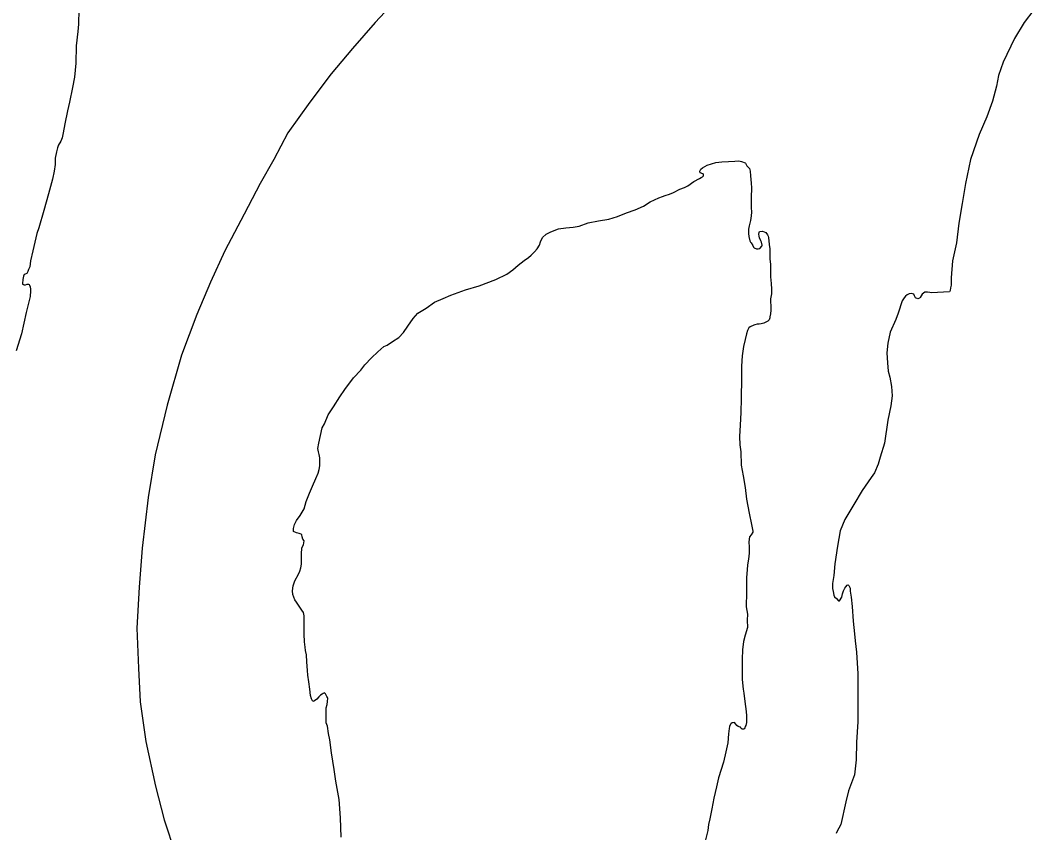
# Model space of a CAD drawing. Extents: x -939622 to -934222, y 1383701 to 1385301.
# Drawn here: x -935646.75 to -935633.02, y 1384201.25 to 1384212.26 of the extents above; entities that cross this region are included whole.
import ezdxf

# ---------------------------------------------------------------- set-up
doc = ezdxf.new("R2010")
doc.units = 0
doc.layers.add('Level 3', color=7, linetype='Continuous')
doc.layers.add('Level 9', color=7, linetype='Continuous')

msp = doc.modelspace()

# ---------------------------------------------------------------- linework, layer by layer
at = {"layer": 'Level 3'}
msp.add_lwpolyline([(-935641.539, 1384212.658), (-935641.941, 1384212.225), (-935642.251, 1384211.875), (-935642.54, 1384211.528), (-935642.83, 1384211.145), (-935643.125, 1384210.729), (-935643.314, 1384210.371), (-935643.502, 1384210.047), (-935643.719, 1384209.631), (-935643.978, 1384209.134), (-935644.176, 1384208.707), (-935644.359, 1384208.271), (-935644.567, 1384207.72), (-935644.761, 1384207.043), (-935644.922, 1384206.372), (-935645.018, 1384205.793), (-935645.098, 1384205.108), (-935645.142, 1384204.578), (-935645.17, 1384204.025), (-935645.15, 1384203.483), (-935645.125, 1384203.026), (-935645.051, 1384202.489), (-935644.918, 1384201.883), (-935644.8, 1384201.426), (-935644.652, 1384200.974)], dxfattribs=at)
at = {"layer": 'Level 9'}
for points in [[(-935645.956, 1384212.403), (-935645.962, 1384212.203), (-935645.97, 1384212.104), (-935645.992, 1384211.91), (-935646, 1384211.674), (-935646.016, 1384211.487), (-935646.044, 1384211.347), (-935646.086, 1384211.146), (-935646.111, 1384211.027), (-935646.149, 1384210.854), (-935646.171, 1384210.729), (-935646.183, 1384210.662), (-935646.202, 1384210.619), (-935646.236, 1384210.561), (-935646.236, 1384210.555), (-935646.247, 1384210.527), (-935646.262, 1384210.472), (-935646.28, 1384210.39), (-935646.279, 1384210.3), (-935646.291, 1384210.212), (-935646.316, 1384210.105), (-935646.368, 1384209.904), (-935646.434, 1384209.681), (-935646.499, 1384209.446), (-935646.526, 1384209.367), (-935646.582, 1384209.132), (-935646.612, 1384208.998), (-935646.624, 1384208.916), (-935646.64, 1384208.88), (-935646.648, 1384208.855), (-935646.662, 1384208.827), (-935646.683, 1384208.815), (-935646.698, 1384208.811), (-935646.709, 1384208.789), (-935646.716, 1384208.744), (-935646.718, 1384208.735), (-935646.723, 1384208.698), (-935646.722, 1384208.683), (-935646.716, 1384208.683), (-935646.707, 1384208.675), (-935646.704, 1384208.672), (-935646.698, 1384208.672), (-935646.68, 1384208.673), (-935646.659, 1384208.683), (-935646.653, 1384208.683), (-935646.641, 1384208.681), (-935646.629, 1384208.675), (-935646.626, 1384208.669), (-935646.619, 1384208.645), (-935646.618, 1384208.639)], [(-935633.021, 1384212.398), (-935633.151, 1384212.224), (-935633.281, 1384212.01)], [(-935633.281, 1384212.01), (-935633.435, 1384211.69), (-935633.5, 1384211.507), (-935633.524, 1384211.361), (-935633.579, 1384211.16), (-935633.654, 1384210.949), (-935633.761, 1384210.709), (-935633.879, 1384210.369), (-935633.946, 1384210.044), (-935633.992, 1384209.774), (-935634.035, 1384209.507), (-935634.066, 1384209.243), (-935634.122, 1384208.999), (-935634.139, 1384208.766), (-935634.137, 1384208.712), (-935634.138, 1384208.67), (-935634.146, 1384208.63), (-935634.153, 1384208.597), (-935634.161, 1384208.579), (-935634.407, 1384208.565), (-935634.428, 1384208.568), (-935634.462, 1384208.575), (-935634.495, 1384208.574), (-935634.53, 1384208.548), (-935634.544, 1384208.524), (-935634.558, 1384208.499), (-935634.569, 1384208.492), (-935634.593, 1384208.482), (-935634.624, 1384208.496), (-935634.634, 1384208.523), (-935634.644, 1384208.544), (-935634.677, 1384208.557), (-935634.71, 1384208.55), (-935634.736, 1384208.537), (-935634.76, 1384208.518), (-935634.777, 1384208.496), (-935634.802, 1384208.456), (-935634.858, 1384208.287), (-935634.888, 1384208.202), (-935634.965, 1384208.033), (-935634.998, 1384207.884), (-935635.01, 1384207.753), (-935635.001, 1384207.615), (-935634.994, 1384207.504), (-935634.972, 1384207.423), (-935634.946, 1384207.295), (-935634.938, 1384207.171), (-935634.956, 1384207.035), (-935634.999, 1384206.84), (-935635.043, 1384206.528), (-935635.101, 1384206.338), (-935635.13, 1384206.244), (-935635.179, 1384206.127), (-935635.222, 1384206.062), (-935635.347, 1384205.888), (-935635.459, 1384205.696), (-935635.579, 1384205.495), (-935635.645, 1384205.342), (-935635.681, 1384205.132), (-935635.714, 1384204.896), (-935635.728, 1384204.736), (-935635.745, 1384204.629), (-935635.745, 1384204.56), (-935635.737, 1384204.521), (-935635.729, 1384204.47), (-935635.722, 1384204.446), (-935635.694, 1384204.423), (-935635.666, 1384204.394), (-935635.651, 1384204.395), (-935635.62, 1384204.444), (-935635.61, 1384204.49), (-935635.596, 1384204.527), (-935635.58, 1384204.564), (-935635.568, 1384204.585), (-935635.548, 1384204.607), (-935635.536, 1384204.611), (-935635.524, 1384204.602), (-935635.508, 1384204.567), (-935635.506, 1384204.522), (-935635.496, 1384204.444), (-935635.479, 1384204.318), (-935635.465, 1384204.119), (-935635.449, 1384203.945), (-935635.442, 1384203.852), (-935635.42, 1384203.696), (-935635.405, 1384203.404), (-935635.405, 1384203.042), (-935635.405, 1384202.753), (-935635.42, 1384202.481), (-935635.428, 1384202.239), (-935635.45, 1384202.039), (-935635.528, 1384201.819), (-935635.564, 1384201.67), (-935635.635, 1384201.365), (-935635.688, 1384201.263), (-935635.696, 1384201.242)], [(-935638.662, 1384209.599), (-935638.538, 1384209.649), (-935638.419, 1384209.687), (-935638.307, 1384209.74), (-935638.217, 1384209.798), (-935638.158, 1384209.824), (-935638.102, 1384209.851), (-935638.051, 1384209.868), (-935638.016, 1384209.882), (-935637.957, 1384209.902), (-935637.9, 1384209.923), (-935637.815, 1384209.968), (-935637.753, 1384209.989), (-935637.706, 1384210.015), (-935637.624, 1384210.07), (-935637.548, 1384210.112), (-935637.524, 1384210.125), (-935637.51, 1384210.135), (-935637.495, 1384210.147), (-935637.493, 1384210.166), (-935637.499, 1384210.174), (-935637.503, 1384210.177), (-935637.539, 1384210.188), (-935637.546, 1384210.212), (-935637.529, 1384210.239), (-935637.509, 1384210.255), (-935637.447, 1384210.291), (-935637.326, 1384210.329), (-935637.248, 1384210.339), (-935637.158, 1384210.345), (-935637.071, 1384210.349), (-935637.017, 1384210.351), (-935636.981, 1384210.344), (-935636.932, 1384210.324), (-935636.926, 1384210.319), (-935636.906, 1384210.286), (-935636.872, 1384210.249), (-935636.861, 1384210.213), (-935636.856, 1384210.15), (-935636.848, 1384210.048), (-935636.846, 1384209.984), (-935636.849, 1384209.857), (-935636.849, 1384209.773), (-935636.847, 1384209.719), (-935636.844, 1384209.656), (-935636.851, 1384209.607), (-935636.86, 1384209.546), (-935636.875, 1384209.473), (-935636.885, 1384209.425), (-935636.886, 1384209.367), (-935636.881, 1384209.328), (-935636.867, 1384209.269), (-935636.857, 1384209.251), (-935636.851, 1384209.242), (-935636.828, 1384209.207), (-935636.818, 1384209.183), (-935636.806, 1384209.172), (-935636.778, 1384209.158), (-935636.754, 1384209.159), (-935636.733, 1384209.166), (-935636.705, 1384209.197), (-935636.702, 1384209.212), (-935636.71, 1384209.251), (-935636.717, 1384209.269), (-935636.736, 1384209.307), (-935636.74, 1384209.331), (-935636.747, 1384209.358), (-935636.742, 1384209.382), (-935636.737, 1384209.395), (-935636.695, 1384209.4), (-935636.652, 1384209.38), (-935636.627, 1384209.351), (-935636.62, 1384209.333), (-935636.616, 1384209.312), (-935636.603, 1384209.219), (-935636.595, 1384209.162), (-935636.595, 1384209.099), (-935636.595, 1384209.018), (-935636.589, 1384208.952), (-935636.585, 1384208.774), (-935636.581, 1384208.744), (-935636.578, 1384208.681), (-935636.575, 1384208.623), (-935636.573, 1384208.569), (-935636.575, 1384208.551), (-935636.585, 1384208.481), (-935636.586, 1384208.439), (-935636.584, 1384208.391), (-935636.584, 1384208.331), (-935636.585, 1384208.282), (-935636.595, 1384208.237), (-935636.595, 1384208.225), (-935636.606, 1384208.197), (-935636.623, 1384208.181), (-935636.641, 1384208.171), (-935636.658, 1384208.162), (-935636.679, 1384208.155), (-935636.712, 1384208.144), (-935636.742, 1384208.14), (-935636.768, 1384208.139), (-935636.798, 1384208.132)], [(-935642.9, 1384203.839), (-935642.904, 1384203.941), (-935642.904, 1384204.001), (-935642.905, 1384204.098), (-935642.907, 1384204.143), (-935642.905, 1384204.173), (-935642.903, 1384204.188), (-935642.914, 1384204.236), (-935642.936, 1384204.269), (-935642.965, 1384204.307), (-935643.007, 1384204.377), (-935643.032, 1384204.406), (-935643.059, 1384204.478), (-935643.064, 1384204.529), (-935643.055, 1384204.598), (-935643.03, 1384204.663), (-935642.98, 1384204.755), (-935642.964, 1384204.795), (-935642.948, 1384204.841), (-935642.941, 1384204.892), (-935642.939, 1384204.98), (-935642.941, 1384205.025), (-935642.938, 1384205.11), (-935642.916, 1384205.153), (-935642.906, 1384205.205), (-935642.925, 1384205.228), (-935642.932, 1384205.258), (-935642.936, 1384205.285), (-935642.946, 1384205.296), (-935642.973, 1384205.304), (-935643.01, 1384205.312), (-935643.049, 1384205.331), (-935643.051, 1384205.373), (-935643.038, 1384205.428), (-935643.011, 1384205.481), (-935642.959, 1384205.549), (-935642.906, 1384205.639), (-935642.877, 1384205.739), (-935642.831, 1384205.853), (-935642.793, 1384205.945), (-935642.746, 1384206.049), (-935642.716, 1384206.123), (-935642.7, 1384206.172), (-935642.693, 1384206.223), (-935642.692, 1384206.272), (-935642.693, 1384206.287), (-935642.695, 1384206.329), (-935642.703, 1384206.374), (-935642.713, 1384206.413), (-935642.721, 1384206.458), (-935642.706, 1384206.527), (-935642.661, 1384206.737), (-935642.63, 1384206.79), (-935642.578, 1384206.913), (-935642.507, 1384207.021), (-935642.423, 1384207.157), (-935642.352, 1384207.257), (-935642.235, 1384207.412), (-935642.138, 1384207.519), (-935642.084, 1384207.591), (-935641.994, 1384207.685), (-935641.905, 1384207.764), (-935641.827, 1384207.839), (-935641.779, 1384207.856), (-935641.706, 1384207.905), (-935641.624, 1384207.959), (-935641.558, 1384208.028), (-935641.499, 1384208.115), (-935641.428, 1384208.218), (-935641.365, 1384208.29), (-935641.254, 1384208.358), (-935641.14, 1384208.438), (-935641.022, 1384208.488), (-935640.918, 1384208.531), (-935640.868, 1384208.551), (-935640.72, 1384208.606), (-935640.533, 1384208.659), (-935640.309, 1384208.746), (-935640.161, 1384208.816), (-935640.08, 1384208.874), (-935640.004, 1384208.937), (-935639.923, 1384209.001), (-935639.867, 1384209.042), (-935639.83, 1384209.074), (-935639.801, 1384209.102), (-935639.786, 1384209.118), (-935639.749, 1384209.162), (-935639.718, 1384209.208), (-935639.702, 1384209.254), (-935639.674, 1384209.312), (-935639.625, 1384209.36), (-935639.564, 1384209.392), (-935639.46, 1384209.433), (-935639.358, 1384209.443), (-935639.26, 1384209.453), (-935639.206, 1384209.461), (-935639.179, 1384209.469), (-935639.055, 1384209.51), (-935638.915, 1384209.54), (-935638.775, 1384209.561), (-935638.662, 1384209.599)], [(-935646.618, 1384208.639), (-935646.614, 1384208.618), (-935646.613, 1384208.591), (-935646.619, 1384208.513), (-935646.673, 1384208.299), (-935646.736, 1384208.01), (-935646.805, 1384207.778)], [(-935636.798, 1384208.132), (-935636.813, 1384208.128), (-935636.863, 1384208.105), (-935636.881, 1384208.089), (-935636.9, 1384208.055), (-935636.91, 1384208.01), (-935636.931, 1384207.933), (-935636.954, 1384207.836), (-935636.97, 1384207.709), (-935636.982, 1384207.569), (-935636.981, 1384207.41), (-935636.985, 1384207.135), (-935636.989, 1384206.942), (-935636.997, 1384206.773), (-935637.008, 1384206.618), (-935637.001, 1384206.507), (-935636.991, 1384206.411), (-935636.983, 1384206.23), (-935636.956, 1384206.084), (-935636.931, 1384205.928), (-935636.91, 1384205.769), (-935636.875, 1384205.581), (-935636.844, 1384205.428), (-935636.826, 1384205.338), (-935636.825, 1384205.323), (-935636.851, 1384205.289), (-935636.87, 1384205.258), (-935636.88, 1384205.191), (-935636.877, 1384205.122), (-935636.876, 1384205.038), (-935636.885, 1384204.959), (-935636.897, 1384204.883), (-935636.903, 1384204.814), (-935636.913, 1384204.711), (-935636.911, 1384204.65), (-935636.912, 1384204.605), (-935636.913, 1384204.56), (-935636.913, 1384204.493), (-935636.914, 1384204.436), (-935636.915, 1384204.391), (-935636.916, 1384204.331), (-935636.915, 1384204.313), (-935636.899, 1384204.214)], [(-935636.899, 1384204.214), (-935636.901, 1384204.132), (-935636.897, 1384204.03), (-935636.929, 1384203.929), (-935636.952, 1384203.844), (-935636.965, 1384203.728), (-935636.969, 1384203.605), (-935636.973, 1384203.472), (-935636.971, 1384203.418), (-935636.97, 1384203.327), (-935636.958, 1384203.195), (-935636.95, 1384203.144), (-935636.924, 1384202.958), (-935636.923, 1384202.934), (-935636.918, 1384202.886), (-935636.914, 1384202.847), (-935636.912, 1384202.814), (-935636.914, 1384202.784), (-935636.912, 1384202.745), (-935636.92, 1384202.705), (-935636.928, 1384202.69), (-935636.936, 1384202.674), (-935636.945, 1384202.659), (-935636.954, 1384202.655), (-935636.969, 1384202.655), (-935636.984, 1384202.666), (-935636.994, 1384202.681), (-935637, 1384202.684), (-935637.012, 1384202.689), (-935637.027, 1384202.692), (-935637.043, 1384202.706), (-935637.056, 1384202.721), (-935637.075, 1384202.747), (-935637.092, 1384202.743), (-935637.107, 1384202.743), (-935637.122, 1384202.733), (-935637.131, 1384202.721), (-935637.141, 1384202.69), (-935637.146, 1384202.663), (-935637.155, 1384202.593), (-935637.165, 1384202.469), (-935637.19, 1384202.347), (-935637.223, 1384202.21), (-935637.293, 1384201.996), (-935637.318, 1384201.874), (-935637.353, 1384201.722), (-935637.38, 1384201.576), (-935637.411, 1384201.442), (-935637.425, 1384201.363), (-935637.437, 1384201.282)], [(-935642.405, 1384201.194), (-935642.413, 1384201.453), (-935642.432, 1384201.705), (-935642.475, 1384201.951), (-935642.497, 1384202.11), (-935642.534, 1384202.334), (-935642.559, 1384202.511), (-935642.575, 1384202.598), (-935642.591, 1384202.694), (-935642.608, 1384202.741), (-935642.607, 1384202.802), (-935642.609, 1384202.853), (-935642.608, 1384202.901), (-935642.607, 1384202.946), (-935642.594, 1384202.989), (-935642.587, 1384203.029), (-935642.586, 1384203.074), (-935642.589, 1384203.086), (-935642.599, 1384203.097), (-935642.605, 1384203.115), (-935642.615, 1384203.136), (-935642.631, 1384203.147), (-935642.648, 1384203.138), (-935642.663, 1384203.131), (-935642.683, 1384203.118), (-935642.706, 1384203.093), (-935642.732, 1384203.062), (-935642.75, 1384203.046), (-935642.773, 1384203.033), (-935642.788, 1384203.032), (-935642.807, 1384203.065), (-935642.818, 1384203.112), (-935642.828, 1384203.199), (-935642.841, 1384203.298), (-935642.854, 1384203.385), (-935642.86, 1384203.451), (-935642.87, 1384203.566), (-935642.874, 1384203.662), (-935642.886, 1384203.719), (-935642.891, 1384203.764), (-935642.9, 1384203.839)], [(-935637.437, 1384201.282), (-935637.498, 1384201.029)]]:
    msp.add_lwpolyline(points, dxfattribs=at)

doc.saveas('drawing.dxf')
